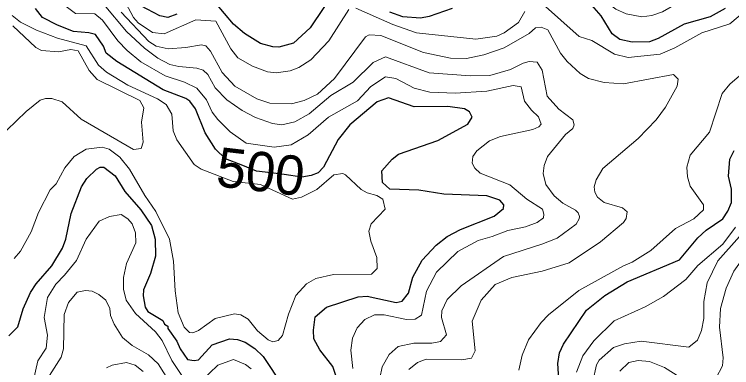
# Model space of a CAD drawing. Extents: x 673.3 to 698.5, y 6984.3 to 7012.3.
# Drawn here: x 681.849 to 683.311, y 7005.208 to 7005.926 of the extents above; entities that cross this region are included whole.
import ezdxf
from ezdxf.enums import TextEntityAlignment as Align

# ---------------------------------------------------------------- set-up
doc = ezdxf.new("R2010")
doc.units = 0
doc.header["$LTSCALE"] = 0.032
doc.layers.add('1', color=7, linetype='Continuous', lineweight=25)
doc.layers.add('2', color=7, linetype='Continuous', lineweight=13)
doc.layers.add('61', color=7, linetype='Continuous')

msp = doc.modelspace()

# ---------------------------------------------------------------- linework, layer by layer
at = {"layer": '1'}
for points in [[(682.5077, 7005.9821), (682.4519, 7005.8987), (682.4177, 7005.8673), (682.388, 7005.8596), (682.3761, 7005.8597), (682.3505, 7005.8669), (682.318, 7005.8874), (682.2956, 7005.9063), (682.2589, 7005.9495)], [(682.1804, 7005.9265), (682.1621, 7005.9198), (682.1458, 7005.9229), (682.1069, 7005.9435)], [(683.2976, 7005.9382), (683.2668, 7005.9207), (683.214, 7005.9058), (683.1609, 7005.8769), (683.143, 7005.8702), (683.1078, 7005.8692), (683.0826, 7005.8747), (683.0673, 7005.8864), (683.0444, 7005.9232), (683.0212, 7005.9504)], [(682.485, 7005.3303), (682.5494, 7005.3512), (682.5677, 7005.3528), (682.6268, 7005.3399), (682.6391, 7005.3425), (682.6521, 7005.3589), (682.6608, 7005.3912), (682.6799, 7005.4264), (682.7088, 7005.4568), (682.7307, 7005.4741), (682.7584, 7005.4887), (682.8266, 7005.5159), (682.8458, 7005.5312), (682.8466, 7005.5384), (682.8385, 7005.5483), (682.8115, 7005.5569), (682.724, 7005.5604), (682.6735, 7005.5686), (682.614, 7005.5703), (682.5993, 7005.5842), (682.5981, 7005.6078), (682.6192, 7005.6318), (682.6318, 7005.6419), (682.7117, 7005.6694), (682.7732, 7005.7025), (682.7821, 7005.7171), (682.7767, 7005.728), (682.7664, 7005.7342), (682.7322, 7005.7388), (682.6635, 7005.7381), (682.6111, 7005.7566), (682.5883, 7005.7484), (682.5329, 7005.7012), (682.5086, 7005.6717), (682.4792, 7005.6154), (682.468, 7005.6037), (682.4541, 7005.5983), (682.4352, 7005.5952), (682.3987, 7005.6001), (682.372, 7005.6037), (682.3428, 7005.6068), (682.3149, 7005.6189), (682.2797, 7005.6321), (682.2589, 7005.6519), (682.2382, 7005.6854), (682.218, 7005.7339), (682.2064, 7005.7496), (682.1984, 7005.7551), (682.1524, 7005.7724), (682.058, 7005.8301), (682.0365, 7005.8472), (682.0311, 7005.8617), (682.0146, 7005.8852), (682.0009, 7005.8888), (681.9696, 7005.8912), (681.9373, 7005.904), (681.9067, 7005.9198), (681.8921, 7005.9378)], [(682.7408, 7005.9383), (682.6942, 7005.9216), (682.6768, 7005.9181), (682.6404, 7005.9213), (682.6144, 7005.9302)], [(683.3101, 7005.5702), (683.3044, 7005.5968), (683.307, 7005.6316), (683.3159, 7005.6493)], [(681.8377, 7005.2723), (681.8565, 7005.2904), (681.8672, 7005.3271), (681.882, 7005.36), (681.8935, 7005.3778), (681.9253, 7005.4146), (681.9475, 7005.4503), (681.9541, 7005.4685), (681.965, 7005.5213), (681.9863, 7005.575), (681.9966, 7005.5922), (682.0168, 7005.6111), (682.0243, 7005.615), (682.0312, 7005.615), (682.0543, 7005.5979), (682.0746, 7005.5657), (682.107, 7005.5282), (682.1284, 7005.4969), (682.1359, 7005.4688), (682.1365, 7005.4343), (682.1269, 7005.3987), (682.1122, 7005.3658), (682.1115, 7005.3535), (682.1154, 7005.3304), (682.1213, 7005.3219), (682.1517, 7005.3033), (682.1553, 7005.2959), (682.1617, 7005.2917), (682.1622, 7005.2873), (682.1799, 7005.2613), (682.1869, 7005.2456), (682.2021, 7005.2241), (682.2153, 7005.2218), (682.2242, 7005.2233), (682.2523, 7005.2542), (682.2874, 7005.2664), (682.3035, 7005.2648), (682.3192, 7005.2592), (682.3391, 7005.2463), (682.3558, 7005.2302), (682.3965, 7005.1701)], [(682.9591, 7005.1739), (682.9566, 7005.2156), (682.96, 7005.2374), (682.9682, 7005.2554), (683.0149, 7005.3245), (683.0519, 7005.3544), (683.0978, 7005.3823), (683.2042, 7005.427), (683.2414, 7005.4715), (683.2588, 7005.4872), (683.2924, 7005.5103), (683.3027, 7005.5256), (683.3101, 7005.5437), (683.3101, 7005.5702)], [(682.5201, 7005.1427), (682.4981, 7005.2095), (682.4718, 7005.2439), (682.4594, 7005.2662), (682.4583, 7005.2836), (682.4623, 7005.311), (682.485, 7005.3303)]]:
    msp.add_lwpolyline(points, dxfattribs=at)
at = {"layer": '2'}
for points in [[(682.1071, 7005.8295), (682.0791, 7005.8524), (682.0602, 7005.8724), (682.0291, 7005.9145), (682.0129, 7005.9273), (681.9737, 7005.9281), (681.9323, 7005.9595), (681.9144, 7005.9837), (681.8962, 7006.0323), (681.8643, 7006.0872), (681.8606, 7006.1077), (681.8596, 7006.1623), (681.8498, 7006.1887), (681.8308, 7006.2152)], [(683.3445, 7006.0332), (683.1694, 7005.9315), (683.1476, 7005.9237), (683.1274, 7005.9213), (683.0956, 7005.9273), (683.0745, 7005.9369), (683.0492, 7005.9565), (683.0172, 7005.9903), (682.9967, 7006.0054), (682.9329, 7006.0309), (682.8688, 7006.0458), (682.8507, 7006.0374), (682.8366, 7006.007), (682.8192, 7005.9826), (682.7983, 7005.9709), (682.7674, 7005.9669), (682.7251, 7005.9791), (682.6394, 7005.9855), (682.6174, 7005.9928), (682.6014, 7006.0034), (682.5818, 7006.0233)], [(682.0319, 7005.9454), (682.0776, 7005.8913), (682.1142, 7005.8571), (682.1416, 7005.8371), (682.166, 7005.8243), (682.1843, 7005.8198), (682.221, 7005.8169), (682.2338, 7005.8128), (682.2435, 7005.8036)], [(682.0762, 7005.9489), (682.0919, 7005.9194), (682.1012, 7005.9086), (682.1306, 7005.8894), (682.1542, 7005.8863), (682.2191, 7005.9148), (682.2597, 7005.9125), (682.2905, 7005.8558), (682.3042, 7005.8377), (682.3342, 7005.8204), (682.3646, 7005.8095), (682.3824, 7005.8073), (682.4113, 7005.811), (682.4288, 7005.8182), (682.4535, 7005.8337), (682.4898, 7005.8722), (682.5303, 7005.9362)], [(682.9253, 7005.9473), (682.9996, 7005.8811), (683.0257, 7005.8729), (683.0715, 7005.8453), (683.0997, 7005.8382), (683.1648, 7005.8452), (683.1949, 7005.858), (683.2499, 7005.8883), (683.3068, 7005.9067), (683.3493, 7005.9427)], [(683.1994, 7005.7798), (683.2017, 7005.7945), (683.1921, 7005.8039), (683.0899, 7005.7845), (683.0508, 7005.7877), (683.0192, 7005.7956), (683.0021, 7005.8055), (682.9752, 7005.8303), (682.9621, 7005.8471), (682.9359, 7005.8945), (682.9227, 7005.8999), (682.9106, 7005.8984), (682.8977, 7005.8869), (682.8469, 7005.8583), (682.8059, 7005.844), (682.7703, 7005.8366), (682.7378, 7005.8372), (682.6824, 7005.8485), (682.5959, 7005.8829), (682.5718, 7005.8846), (682.5649, 7005.8803), (682.5012, 7005.7956), (682.4667, 7005.7634), (682.4398, 7005.7506), (682.4138, 7005.7442), (682.37, 7005.7454), (682.3429, 7005.7542), (682.2981, 7005.78), (682.2729, 7005.8078), (682.2491, 7005.851), (682.2396, 7005.8619), (682.2303, 7005.8641), (682.1983, 7005.8584), (682.1628, 7005.8562), (682.1381, 7005.8616), (682.1232, 7005.8706), (682.067, 7005.9305)], [(682.5449, 7005.939), (682.6204, 7005.9052), (682.6683, 7005.8887), (682.7896, 7005.8757), (682.8321, 7005.882), (682.847, 7005.8888), (682.8764, 7005.9093), (682.8893, 7005.932)], [(681.8447, 7005.9236), (681.8619, 7005.91), (681.8941, 7005.8938), (681.9373, 7005.8779), (681.9958, 7005.8621), (682.0203, 7005.8228), (682.037, 7005.8082), (682.0804, 7005.7819), (682.1409, 7005.7542), (682.1583, 7005.7427), (682.1699, 7005.723), (682.173, 7005.6894), (682.1805, 7005.6706), (682.2153, 7005.6205), (682.23, 7005.6112), (682.2948, 7005.5859), (682.3505, 7005.58), (682.4159, 7005.55), (682.4344, 7005.5542), (682.4651, 7005.57), (682.4998, 7005.5995), (682.5182, 7005.6021), (682.5239, 7005.5998), (682.5559, 7005.5695), (682.5677, 7005.5629), (682.5877, 7005.5577), (682.6002, 7005.5499), (682.6046, 7005.5296), (682.5759, 7005.4999), (682.5715, 7005.4848), (682.5753, 7005.4645), (682.5876, 7005.4316), (682.5883, 7005.4088), (682.577, 7005.3975), (682.4991, 7005.3968), (682.4631, 7005.3886), (682.4442, 7005.3779), (682.4228, 7005.3544), (682.4076, 7005.3165), (682.3952, 7005.2727), (682.3866, 7005.2625)], [(681.8336, 7005.6905), (681.8732, 7005.7287), (681.9017, 7005.7513), (681.9126, 7005.7551), (681.9256, 7005.7551), (681.9468, 7005.7484), (681.9852, 7005.7128), (682.0919, 7005.6509), (682.1076, 7005.6531), (682.1114, 7005.6658), (682.1081, 7005.7066), (682.113, 7005.7357), (682.1046, 7005.7511), (682.018, 7005.7937), (682.0016, 7005.8118), (681.9795, 7005.8518), (681.9646, 7005.8545), (681.939, 7005.8497), (681.9043, 7005.8526), (681.8927, 7005.8588), (681.8458, 7005.9027)], [(682.2435, 7005.8036), (682.2586, 7005.7766), (682.2821, 7005.7523), (682.3134, 7005.7304), (682.3403, 7005.7163), (682.375, 7005.7039), (682.3938, 7005.7014), (682.4203, 7005.7077), (682.4499, 7005.724), (682.4941, 7005.7608), (682.5395, 7005.7884), (682.58, 7005.8284), (682.6051, 7005.8398), (682.6942, 7005.8073), (682.7782, 7005.8008), (682.8179, 7005.8018), (682.8603, 7005.8137), (682.8856, 7005.827), (682.8981, 7005.83), (682.9142, 7005.8291), (682.9248, 7005.8126), (682.9347, 7005.7595), (682.9583, 7005.733), (682.9869, 7005.7115), (682.9899, 7005.7011), (682.987, 7005.6936), (682.9717, 7005.6814), (682.9351, 7005.6371), (682.9285, 7005.6185), (682.9266, 7005.6027), (682.932, 7005.5803), (682.9491, 7005.5567), (682.9665, 7005.5418), (682.9926, 7005.5276), (682.9981, 7005.5222), (683.0004, 7005.5152), (682.9999, 7005.5099), (682.994, 7005.4993), (682.955, 7005.471), (682.9237, 7005.4583), (682.8459, 7005.4334), (682.7595, 7005.374), (682.7311, 7005.3463), (682.7204, 7005.3232), (682.7197, 7005.3096), (682.7293, 7005.2742), (682.7176, 7005.2608), (682.6996, 7005.2576), (682.6629, 7005.2575), (682.6312, 7005.2503), (682.6125, 7005.2344), (682.5982, 7005.2093), (682.5935, 7005.186)], [(682.5389, 7005.2059), (682.5348, 7005.2428), (682.5379, 7005.2675), (682.5475, 7005.2883), (682.5632, 7005.3055), (682.5831, 7005.3152), (682.6029, 7005.3146), (682.6482, 7005.3056), (682.6657, 7005.3062), (682.6786, 7005.3145), (682.6889, 7005.3633), (682.7093, 7005.402), (682.7525, 7005.4436), (682.7941, 7005.4661), (682.8225, 7005.4739), (682.8542, 7005.4867), (682.8904, 7005.4938), (682.9146, 7005.5028), (682.9273, 7005.512), (682.928, 7005.5194), (682.9253, 7005.5297), (682.8929, 7005.55), (682.8583, 7005.5796), (682.7985, 7005.6033), (682.7873, 7005.6133), (682.7816, 7005.6231), (682.7833, 7005.6372), (682.7917, 7005.6487), (682.8174, 7005.6686), (682.8395, 7005.6777), (682.9056, 7005.692), (682.9176, 7005.697), (682.9222, 7005.7024), (682.9171, 7005.7175), (682.9025, 7005.7311), (682.8887, 7005.7493), (682.8819, 7005.7788), (682.8651, 7005.7811), (682.812, 7005.7698), (682.7474, 7005.7657), (682.6955, 7005.7677), (682.6639, 7005.7757), (682.6266, 7005.7954), (682.6051, 7005.799), (682.5752, 7005.7791), (682.5481, 7005.7505), (682.4892, 7005.7168), (682.4479, 7005.6807), (682.4129, 7005.6608), (682.3783, 7005.656), (682.3213, 7005.6639), (682.289, 7005.6874), (682.2635, 7005.7121), (682.2525, 7005.727), (682.2407, 7005.7522), (682.2207, 7005.7761), (682.196, 7005.7884), (682.1562, 7005.801), (682.1071, 7005.8295)], [(683.3359, 7005.8094), (683.3071, 7005.7838), (683.2912, 7005.7653), (683.2651, 7005.6865), (683.2262, 7005.64), (683.2193, 7005.615), (683.2205, 7005.5959), (683.226, 7005.5768), (683.253, 7005.5384), (683.2531, 7005.5286), (683.2337, 7005.5103), (683.1959, 7005.4908), (683.1457, 7005.4459), (683.1081, 7005.4221), (683.0899, 7005.4146), (682.9993, 7005.3644), (682.9377, 7005.3151), (682.9222, 7005.2995), (682.8968, 7005.2639), (682.8836, 7005.2331), (682.8769, 7005.2021)], [(683.0275, 7005.1791), (683.035, 7005.213), (683.0409, 7005.2228), (683.0701, 7005.2485), (683.0921, 7005.256), (683.126, 7005.2616), (683.2231, 7005.2494), (683.2409, 7005.2635), (683.2491, 7005.2831), (683.2538, 7005.3072), (683.254, 7005.3422), (683.2607, 7005.38), (683.2825, 7005.4248), (683.3265, 7005.4744), (683.3678, 7005.5414), (683.3888, 7005.5684), (683.4202, 7005.5998), (683.4512, 7005.6596), (683.4634, 7005.6971), (683.4893, 7005.7364), (683.5188, 7005.7607), (683.5677, 7005.7854), (683.5998, 7005.8107)], [(682.6529, 7005.2038), (682.6707, 7005.2179), (682.6883, 7005.2249), (682.7606, 7005.2234), (682.7808, 7005.2269), (682.788, 7005.2419), (682.7817, 7005.302), (682.8004, 7005.3446), (682.8288, 7005.3764), (682.8625, 7005.3911), (682.9244, 7005.4034), (682.9797, 7005.4206), (683.0435, 7005.4631), (683.09, 7005.5024), (683.0959, 7005.511), (683.0973, 7005.5246), (683.0882, 7005.5328), (683.0509, 7005.5435), (683.0369, 7005.5542), (683.0316, 7005.5643), (683.0301, 7005.575), (683.0343, 7005.5896), (683.0478, 7005.6124), (683.12, 7005.6733), (683.1565, 7005.7113), (683.1757, 7005.7373), (683.1994, 7005.7798)], [(683.4995, 7005.6771), (683.4489, 7005.5917), (683.3151, 7005.4036), (683.2994, 7005.3691), (683.2881, 7005.3275), (683.2857, 7005.2899), (683.2929, 7005.2275), (683.2921, 7005.2111), (683.2789, 7005.1865)], [(682.3866, 7005.2625), (682.376, 7005.2599), (682.3661, 7005.2638), (682.3445, 7005.2824), (682.3252, 7005.3058), (682.3106, 7005.315), (682.2976, 7005.3169), (682.2582, 7005.3073), (682.2245, 7005.2832), (682.2126, 7005.278), (682.2061, 7005.2787), (682.1951, 7005.2896), (682.1829, 7005.3189), (682.1765, 7005.364), (682.1731, 7005.4242), (682.165, 7005.4685), (682.1375, 7005.5253), (682.1147, 7005.5578), (682.0839, 7005.611), (682.0641, 7005.6353), (682.0421, 7005.6516), (682.0282, 7005.6557), (681.9957, 7005.6517), (681.971, 7005.6368), (681.9521, 7005.6139), (681.9347, 7005.5811), (681.9224, 7005.5692), (681.8982, 7005.5228), (681.8834, 7005.4834), (681.8615, 7005.4443), (681.8486, 7005.4294)], [(681.9168, 7005.3499), (681.9335, 7005.377), (681.9517, 7005.3953), (681.9755, 7005.4256), (681.9955, 7005.469), (682.0222, 7005.5055), (682.0428, 7005.5148), (682.067, 7005.5189), (682.0802, 7005.5102), (682.0891, 7005.5002), (682.0958, 7005.4815), (682.0966, 7005.4614), (682.0779, 7005.4196), (682.0715, 7005.391), (682.0713, 7005.3668), (682.0768, 7005.345), (682.0959, 7005.3176), (682.1365, 7005.2803), (682.1504, 7005.2624), (682.1703, 7005.2219), (682.1931, 7005.1873)], [(682.9942, 7005.1986), (683.0073, 7005.2312), (683.0294, 7005.2619), (683.0714, 7005.3026), (683.1345, 7005.331), (683.1719, 7005.3522), (683.2173, 7005.3871), (683.2414, 7005.4153), (683.2928, 7005.4584), (683.3186, 7005.4935)], [(682.0074, 7005.3627), (681.9941, 7005.3642), (681.9774, 7005.3609), (681.9596, 7005.3401), (681.9509, 7005.3156), (681.9492, 7005.2454), (681.9444, 7005.2287), (681.9208, 7005.1915)], [(682.1771, 7005.1601), (682.1425, 7005.215), (682.1225, 7005.2333), (682.089, 7005.2526), (682.0696, 7005.269), (682.0524, 7005.2962), (682.0454, 7005.3135), (682.0434, 7005.3277), (682.0354, 7005.3446), (682.0215, 7005.356), (682.0074, 7005.3627)], [(681.8859, 7005.173), (681.8969, 7005.2212), (681.9142, 7005.247), (681.9166, 7005.2733), (681.9102, 7005.3098), (681.9168, 7005.3499)], [(682.2297, 7005.1797), (682.2637, 7005.2124), (682.2954, 7005.2241), (682.3201, 7005.2142), (682.3317, 7005.2052)], [(682.0368, 7005.2071), (682.0486, 7005.2124), (682.0774, 7005.2176), (682.0953, 7005.2126), (682.1119, 7005.1997)], [(683.2175, 7005.18), (683.1735, 7005.2081), (683.1433, 7005.2202), (683.1201, 7005.2218), (683.101, 7005.2177), (683.0827, 7005.2003)]]:
    msp.add_lwpolyline(points, dxfattribs=at)

# ---------------------------------------------------------------- texts
at = {"layer": '61'}
msp.add_text('500', height=0.08, rotation=353.29, dxfattribs=at).set_placement((682.3465, 7005.5665), align=Align.CENTER)

doc.saveas('drawing.dxf')
